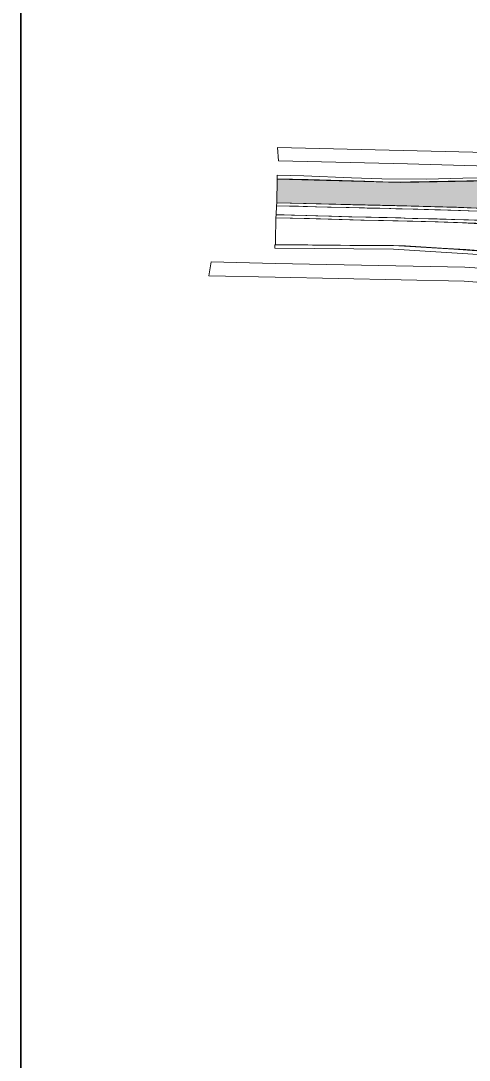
# Model space of a CAD drawing. Extents: x 2363427 to 2368559, y 6957299 to 6980140.
# Drawn here: x 2365246.6 to 2365300.5, y 6957702.1 to 6957827 of the extents above; entities that cross this region are included whole.
import ezdxf

# ---------------------------------------------------------------- set-up
doc = ezdxf.new("R2010")
doc.units = 0
doc.header["$LTSCALE"] = 5.6
for name, color, linetype, lineweight in [('10', 7, 'Continuous', 13), ('12', 7, 'Continuous', 13), ('14', 7, 'Continuous', 13), ('62', 7, 'Continuous', 25), ('9', 7, 'Continuous', 13)]:
    doc.layers.add(name, color=color, linetype=linetype, lineweight=lineweight)

msp = doc.modelspace()

# ---------------------------------------------------------------- hatches: boundary and pattern name
at = {"layer": '10'}
msp.add_hatch(color=256, dxfattribs=at).paths.add_polyline_path([(2365277.356, 6957805.175), (2365277.419, 6957808.02), (2365292.278, 6957807.62), (2365300.971, 6957807.767), (2365307.33, 6957807.864), (2365314.2, 6957807.761), (2365314.13, 6957807.132), (2365313.744, 6957806.753), (2365314.208, 6957806.708), (2365313.887, 6957803.984), (2365310.922, 6957804.149), (2365309.017, 6957804.197), (2365307.88, 6957804.218), (2365302.926, 6957804.458), (2365302.52, 6957804.473), (2365298.929, 6957804.622), (2365298.642, 6957804.625), (2365297.301, 6957804.672), (2365291.56, 6957804.818)])

# ---------------------------------------------------------------- linework, layer by layer
for points in [[(2365310.31, 6957807.843), (2365300.185, 6957807.788), (2365291.176, 6957807.659), (2365287.959, 6957807.753), (2365281.134, 6957807.942), (2365277.411, 6957808.037), (2365277.426, 6957808.463), (2365280.6, 6957808.384), (2365286.338, 6957808.153), (2365289.986, 6957808.029), (2365295.32, 6957808.004), (2365299.694, 6957808.114), (2365307.075, 6957808.203)], [(2365301.731, 6957802.64), (2365299.682, 6957802.769), (2365296.401, 6957802.859), (2365293.042, 6957802.955), (2365287.87, 6957803.084), (2365281.295, 6957803.264), (2365277.273, 6957803.366), (2365277.221, 6957800.541), (2365277.203, 6957800.162), (2365292.805, 6957800.01), (2365297.128, 6957799.717), (2365300.056, 6957799.547), (2365305.088, 6957799.156)]]:
    msp.add_lwpolyline(points, dxfattribs=at)
for points in [[(2365277.356, 6957805.175), (2365277.419, 6957808.02), (2365292.278, 6957807.62), (2365300.971, 6957807.767), (2365307.33, 6957807.864), (2365314.2, 6957807.761), (2365314.13, 6957807.132), (2365313.744, 6957806.753), (2365314.208, 6957806.708), (2365313.887, 6957803.984), (2365310.922, 6957804.149), (2365309.017, 6957804.197), (2365307.88, 6957804.218), (2365302.926, 6957804.458), (2365302.52, 6957804.473), (2365298.929, 6957804.622), (2365298.642, 6957804.625), (2365297.301, 6957804.672), (2365291.56, 6957804.818)], [(2365277.14, 6957799.692), (2365291.396, 6957799.597), (2365303.476, 6957798.836), (2365318.64, 6957797.523), (2365323.738, 6957796.957), (2365331.837, 6957795.865), (2365338.892, 6957794.737), (2365342.41, 6957794.102), (2365350.287, 6957792.497), (2365353.386, 6957791.82), (2365360.441, 6957790.133), (2365360.539, 6957790.566), (2365357.021, 6957791.439), (2365344.663, 6957794.129), (2365334.828, 6957795.863), (2365326.584, 6957797.036), (2365318.02, 6957798.029), (2365307.976, 6957798.927), (2365298.614, 6957799.6), (2365291.393, 6957800.031), (2365286.127, 6957800.041), (2365277.154, 6957800.099)]]:
    msp.add_lwpolyline(points, close=True, dxfattribs=at)
at = {"layer": '12'}
for points in [[(2365302.58, 6957804.126), (2365299.416, 6957804.247), (2365296.328, 6957804.329), (2365293.732, 6957804.398), (2365289.759, 6957804.5), (2365286.059, 6957804.596), (2365283.471, 6957804.654), (2365280.547, 6957804.727), (2365277.347, 6957804.815), (2365277.356, 6957805.175), (2365280.575, 6957805.095), (2365283.635, 6957805.013), (2365286.5, 6957804.935), (2365290.064, 6957804.843), (2365293.491, 6957804.756), (2365296.333, 6957804.692), (2365299.166, 6957804.615), (2365302.331, 6957804.489)], [(2365302.385, 6957803.027), (2365299.843, 6957803.134), (2365296.642, 6957803.221), (2365293.659, 6957803.294), (2365290.604, 6957803.376), (2365288.057, 6957803.444), (2365286.009, 6957803.492), (2365283.602, 6957803.551), (2365280.96, 6957803.618), (2365277.283, 6957803.726), (2365277.273, 6957803.366), (2365280.674, 6957803.27), (2365283.535, 6957803.197), (2365287.475, 6957803.09), (2365290.168, 6957803.027), (2365293.723, 6957802.935), (2365296.742, 6957802.858), (2365299.085, 6957802.79), (2365302.353, 6957802.664)]]:
    msp.add_lwpolyline(points, dxfattribs=at)
at = {"layer": '14'}
msp.add_lwpolyline([(2365302.484, 6957803.021), (2365300.375, 6957803.105), (2365298.627, 6957803.163), (2365298.339, 6957803.173), (2365296.948, 6957803.207), (2365295.595, 6957803.243), (2365294.305, 6957803.28), (2365292.776, 6957803.328), (2365292.278, 6957803.337), (2365290.035, 6957803.397), (2365289.602, 6957803.404), (2365288.715, 6957803.426), (2365286.368, 6957803.483), (2365283.944, 6957803.549), (2365282.063, 6957803.6), (2365280.877, 6957803.632), (2365279.489, 6957803.669), (2365278.254, 6957803.705), (2365277.283, 6957803.726), (2365277.347, 6957804.815), (2365278.883, 6957804.774), (2365279.957, 6957804.749), (2365282.144, 6957804.692), (2365285.701, 6957804.603), (2365287.273, 6957804.559), (2365288.213, 6957804.536), (2365289.211, 6957804.511), (2365290.889, 6957804.47), (2365291.649, 6957804.442), (2365292.168, 6957804.438), (2365294.293, 6957804.378), (2365296.854, 6957804.318), (2365297.032, 6957804.316), (2365298.284, 6957804.282), (2365299.193, 6957804.251), (2365302.62, 6957804.119)], dxfattribs=at)
at = {"layer": '62', "lineweight": 35}
msp.add_lwpolyline([(2366226.481, 6957951.933), (2365246.638, 6957951.933), (2365246.638, 6957298.789)], dxfattribs=at)
at = {"layer": '9'}
msp.add_lwpolyline([(2365329.58, 6957809.499), (2365326.652, 6957809.73), (2365322.409, 6957810.214), (2365316.894, 6957810.699), (2365312.711, 6957810.881), (2365305.936, 6957811.134), (2365277.441, 6957811.826), (2365277.588, 6957810.202), (2365293.049, 6957809.851), (2365302.71, 6957809.548), (2365309.196, 6957809.427), (2365312.529, 6957809.184), (2365316.772, 6957808.942), (2365321.439, 6957808.7), (2365325.221, 6957808.287), (2365329.39, 6957807.888)], close=True, dxfattribs=at)
msp.add_lwpolyline([(2365371.696, 6957783.322), (2365363.72, 6957785.519), (2365355.569, 6957787.434), (2365345.951, 6957789.65), (2365336.759, 6957791.333), (2365322.212, 6957793.522), (2365310.12, 6957794.954), (2365299.881, 6957795.757), (2365277.185, 6957796.212), (2365269.193, 6957796.367), (2365269.49, 6957798.075), (2365277.16, 6957797.875), (2365299.959, 6957797.445), (2365305.992, 6957797.027), (2365315.193, 6957796.196), (2365324.218, 6957795.041), (2365333.153, 6957793.644), (2365343.856, 6957791.781), (2365359.816, 6957788.279), (2365370.206, 6957785.528), (2365380.376, 6957782.333)], dxfattribs=at)

doc.saveas('drawing.dxf')
